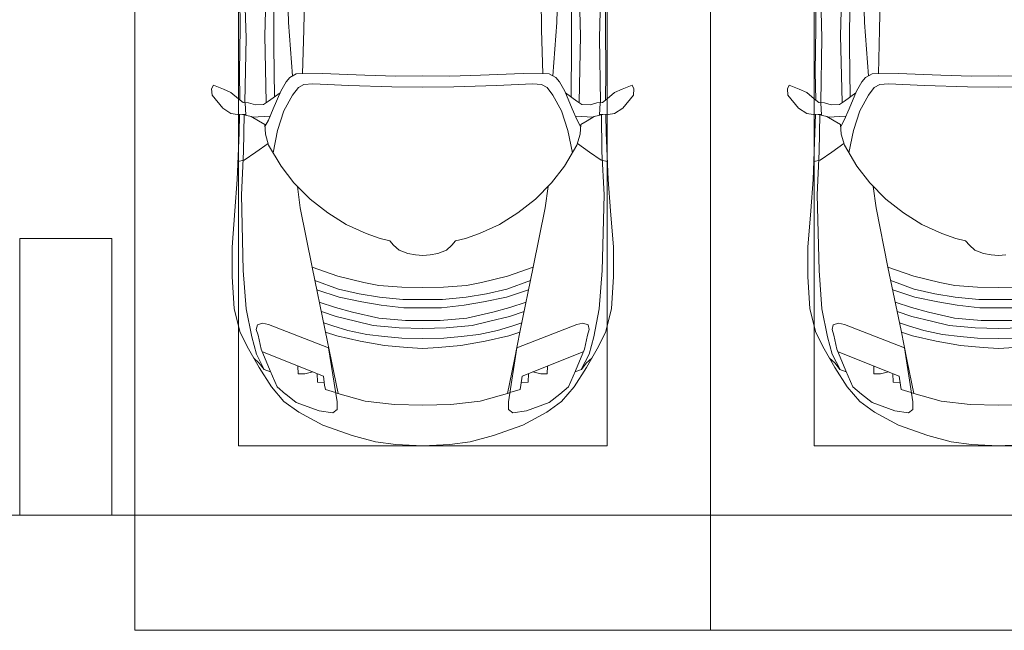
# Model space of a CAD drawing. Header units: millimetres. Extents: x -32229 to 291619, y -13689 to 125138.
# Tile 530 of 565: x 97535 to 101810, y 99050 to 101700. Entities that reach past the tile are written whole.
import ezdxf

# ---------------------------------------------------------------- set-up
doc = ezdxf.new("R2010")
doc.units = ezdxf.units.MM
for name, color, linetype, lineweight in [('A-DETL-GENF-OTLN', 7, 'Continuous', 18), ('A-FLOR-____-OTLN', 7, 'Continuous', 18), ('C-PRKG-____-OTLN', 7, 'Continuous', 18), ('S-COLS-____-MCUT', 7, 'Continuous', 40)]:
    doc.layers.add(name, color=color, linetype=linetype, lineweight=lineweight)

# ---------------------------------------------------------------- blocks, each defined once
blk = doc.blocks.new('АР_Машиноместо - 4900x2400_М__5300х2500_-V39--02 ЭМ')
at = {"layer": 'A-DETL-GENF-OTLN', "color": 253, "lineweight": 13, "true_color": 0xaaaaaa}
for p, q in [((667.8, 2638.3), (659.3, 2936)), ((604.4, 2850.8), (603.5, 2534.3)), ((456.1, 2818.3), (456.8, 2613.6)), ((456.8, 2613.6), (454.5, 2423.6)), ((684.8, 2406.5), (667.8, 2638.3)), ((603.5, 2534.3), (606.1, 2314.9)), ((454.5, 2423.6), (456, 2301.1)), ((672.8, 2399.7), (656.7, 2380.3)), ((700.6, 2415.4), (672.8, 2399.7)), ((813.8, 2416.7), (700.6, 2415.4)), ((999.2, 2409.3), (813.8, 2416.7)), ((1132.7, 2404.6), (999.2, 2409.3)), ((1250, 2406.6), (1132.7, 2404.6)), ((1250, 2406.6), (1367.3, 2404.6)), ((341.2, 2366.2), (333.1, 2350.6)), ((384.4, 2347.9), (341.2, 2366.2)), ((656.7, 2380.3), (633.8, 2340.5)), ((710, 2355.4), (685.1, 2322.3)), ((734.3, 2368.8), (710, 2355.4)), ((772.7, 2371.5), (734.3, 2368.8)), ((929.1, 2364.1), (772.7, 2371.5)), ((1115.2, 2358.7), (929.1, 2364.1)), ((1250, 2357.8), (1115.2, 2358.7)), ((1250, 2357.8), (1384.8, 2358.7)), ((333.1, 2350.6), (335.2, 2322.3)), ((335.2, 2322.3), (381.7, 2266.4)), ((417.4, 2333.8), (384.4, 2347.9)), ((449.8, 2306.1), (417.4, 2333.8)), ((630.6, 2332.9), (580.6, 2296)), ((633.8, 2340.5), (600.8, 2263)), ((685.1, 2322.3), (647.3, 2254.2)), ((381.7, 2266.4), (417.4, 2243.4)), ((470, 2290), (449.8, 2306.1)), ((493.6, 2288.6), (470, 2290)), ((482, 2235.6), (479.1, 2288.7)), ((523.3, 2281.2), (493.6, 2288.6)), ((559, 2282.6), (523.3, 2281.2)), ((580.6, 2296), (559, 2282.6)), ((417.4, 2243.4), (445.1, 2238.7)), ((445.1, 2238.7), (481.8, 2239.5)), ((453, 2159.1), (455, 2238.9)), ((505.1, 2230), (467.5, 2239.2)), ((536.7, 2211.8), (505.1, 2230)), ((586.6, 2231.3), (510.1, 2227.1)), ((600.8, 2263), (579.9, 2213.8)), ((647.3, 2254.2), (619.7, 2168.6)), ((564.3, 2195.4), (536.7, 2211.8)), ((567.1, 2153.8), (564.3, 2195.4)), ((579.9, 2213.8), (564.9, 2186.5)), ((444.9, 1956.8), (453, 2159.1)), ((580.7, 2105.7), (567.1, 2153.8)), ((619.7, 2168.6), (600.3, 2072.7)), ((578.8, 2112.6), (525.5, 2074.6)), ((634.6, 2015), (580.7, 2105.7)), ((525.5, 2074.6), (475.1, 2041)), ((475.1, 2041), (447.5, 2034.4)), ((690.7, 1941.6), (634.6, 2015)), ((434.8, 1820.7), (444.9, 1956.8)), ((761.1, 1871.7), (690.7, 1941.6)), ((718.3, 1834.2), (705.7, 1926.7)), ((837.5, 1812.1), (761.1, 1871.7)), ((422, 1662.9), (434.8, 1820.7)), ((770, 1576.5), (718.3, 1834.2)), ((917, 1761.1), (837.5, 1812.1)), ((1004.2, 1721.4), (917, 1761.1)), ((1064.9, 1700.5), (1004.2, 1721.4)), ((1107.2, 1689.8), (1064.9, 1700.5)), ((1123.5, 1670.9), (1107.2, 1689.8)), ((1147.5, 1650.5), (1123.5, 1670.9)), ((422, 1534.1), (422, 1662.9)), ((1184.7, 1635.7), (1147.5, 1650.5)), ((1217.8, 1629.1), (1184.7, 1635.7)), ((1217.8, 1629.1), (1250, 1626.8)), ((1282.2, 1629.1), (1250, 1626.8)), ((826.8, 1300.9), (770, 1576.5)), ((881.7, 1536.4), (770, 1576.5)), ((430.8, 1396.6), (422, 1534.1)), ((884.3, 1480.8), (782, 1518.1)), ((994.9, 1509.3), (881.7, 1536.4)), ((1060, 1496.1), (994.9, 1509.3)), ((887, 1446.5), (790.4, 1477.3)), ((973.4, 1459.7), (884.3, 1480.8)), ((1061.9, 1445.7), (973.4, 1459.7)), ((1159.3, 1489.1), (1060, 1496.1)), ((1250, 1488.3), (1159.3, 1489.1)), ((1250, 1488.3), (1340.7, 1489.1)), ((871.4, 1401.1), (800.5, 1424.6)), ((986.2, 1425.6), (887, 1446.5)), ((1070, 1410.4), (986.2, 1425.6)), ((1163.9, 1435.1), (1061.9, 1445.7)), ((1250, 1435.1), (1163.9, 1435.1)), ((1250, 1435.1), (1336.1, 1435.1)), ((455.7, 1296.1), (430.8, 1396.6)), ((873.8, 1361.2), (809.9, 1383.1)), ((945.3, 1380.6), (871.4, 1401.1)), ((1059, 1354.8), (945.3, 1380.6)), ((1168.3, 1399.8), (1070, 1410.4)), ((1250, 1400.1), (1168.3, 1399.8)), ((1250, 1400.1), (1331.7, 1399.8)), ((527.2, 1305.2), (531.8, 1326)), ((531.8, 1326), (554.4, 1333.3)), ((554.4, 1333.3), (580.7, 1327.1)), ((580.7, 1327.1), (841.1, 1225.9)), ((859.1, 1321.2), (819.9, 1334.4)), ((958.3, 1341.1), (873.8, 1361.2)), ((1035, 1323.2), (958.3, 1341.1)), ((1174.5, 1344.2), (1059, 1354.8)), ((1250, 1344.9), (1174.5, 1344.2)), ((1250, 1344.9), (1325.5, 1344.2)), ((487.4, 1232.1), (455.7, 1296.1)), ((535, 1280.6), (527.2, 1305.2)), ((853.8, 1167.4), (826.8, 1300.9)), ((876.3, 1278.7), (828.3, 1293.7)), ((925.2, 1301.6), (859.1, 1321.2)), ((1007.1, 1283.7), (925.2, 1301.6)), ((1083.6, 1274.6), (1007.1, 1283.7)), ((1148.3, 1312.4), (1035, 1323.2)), ((1250, 1309.3), (1148.3, 1312.4)), ((1250, 1309.3), (1351.7, 1312.4)), ((548.2, 1220.1), (535, 1280.6)), ((978.6, 1254.6), (876.3, 1278.7)), ((1084.1, 1236), (978.6, 1254.6)), ((1159.1, 1267.9), (1083.6, 1274.6)), ((1250, 1266.6), (1159.1, 1267.9)), ((1250, 1266.6), (1340.9, 1267.9)), ((539.3, 1140.4), (487.4, 1232.1)), ((586.9, 1126.3), (548.2, 1220.1)), ((841.1, 1225.9), (877.7, 991.4)), ((1182.5, 1227.5), (1084.1, 1236)), ((1250, 1223.7), (1182.5, 1227.5)), ((1250, 1223.7), (1317.5, 1227.5)), ((540.4, 1159.6), (516.2, 1180.5)), ((561.3, 1132.6), (540.4, 1159.6)), ((882.6, 1027.5), (853.8, 1167.4)), ((593.2, 1056.8), (539.3, 1140.4)), ((589, 1121.6), (561.3, 1132.6)), ((617.9, 1057.3), (586.9, 1126.3)), ((647.2, 992.8), (593.2, 1056.8)), ((654.7, 1024.4), (617.9, 1057.3)), ((1000.2, 994.5), (871.4, 1031.3)), ((711.9, 946.2), (647.2, 992.8)), ((700.9, 989.1), (655, 1024.3)), ((800.1, 952.6), (700.9, 989.1)), ((877.7, 991.4), (877.7, 958.9)), ((1127.4, 979.8), (1000.2, 994.5)), ((815.8, 891), (711.9, 946.2)), ((859, 944.1), (800.1, 952.6)), ((877.7, 958.9), (859, 944.1)), ((1250, 977.6), (1127.4, 979.8)), ((1250, 977.6), (1372.6, 979.8)), ((943.3, 845.1), (815.8, 891)), ((1044.2, 818.6), (943.3, 845.1)), ((1132.7, 806), (1044.2, 818.6)), ((1250, 800), (1132.7, 806)), ((1250, 800), (1367.3, 806))]:
    blk.add_line(p, q, dxfattribs=at)
at = {"layer": 'A-DETL-GENF-OTLN', "color": 254, "lineweight": 13, "true_color": 0xd4d4d4}
for p, q in [((564.4, 2580.5), (571.6, 2853.3)), ((733.8, 2606.7), (737.8, 2818.3)), ((477.8, 2754.7), (483.3, 2571.4)), ((483.3, 2571.4), (478, 2290)), ((570.6, 2291.4), (564.4, 2580.5)), ((728.4, 2415.7), (733.8, 2606.7)), ((471.8, 2077.7), (474.5, 2239.3)), ((462.8, 1889.5), (471.8, 2077.7)), ((470.9, 1561.4), (462.8, 1889.5)), ((483.4, 1395.6), (470.9, 1561.4)), ((507.4, 1274.3), (483.4, 1395.6)), ((527.9, 1198.6), (507.4, 1274.3)), ((561.7, 1132.1), (527.9, 1198.6)), ((818.8, 1102.9), (554, 1208.1)), ((709.1, 1112.7), (708.2, 1146.9)), ((737.7, 1113.6), (709.1, 1112.7)), ((772.6, 1121.3), (737.7, 1113.6)), ((792.9, 1076.2), (791.2, 1114.5)), ((823.3, 1074.4), (792.9, 1076.2)), ((824.1, 1063.7), (818.8, 1102.9)), ((827.7, 1045), (824.1, 1063.7)), ((871.3, 1031.9), (827.7, 1045))]:
    blk.add_line(p, q, dxfattribs=at)
at = {"layer": 'C-PRKG-____-OTLN', "color": 253, "lineweight": 13, "true_color": 0xaaaaaa}
for p, q in [((0, 0), (0, 5300)), ((450, 800), (450, 4500)), ((450, 800), (2050, 800)), ((2500, 0), (0, 0))]:
    blk.add_line(p, q, dxfattribs=at)
blk = doc.blocks.new('АР_Машиноместо - 4900x2400_М__5300х2500_-2211001--02 ЭМ')
at = {"layer": 'A-DETL-GENF-OTLN', "color": 253, "lineweight": 13, "true_color": 0xaaaaaa}
for p, q in [((1132.7, -806), (1044.2, -818.6)), ((1250, -800), (1132.7, -806)), ((1250, -800), (1367.3, -806)), ((1367.3, -806), (1455.8, -818.6)), ((943.3, -845.1), (815.8, -891)), ((1044.2, -818.6), (943.3, -845.1)), ((1455.8, -818.6), (1556.7, -845.1)), ((1556.7, -845.1), (1684.2, -891)), ((815.8, -891), (711.9, -946.2)), ((1684.2, -891), (1788.1, -946.2)), ((711.9, -946.2), (647.2, -992.8)), ((800.1, -952.6), (700.9, -989.1)), ((859, -944.1), (800.1, -952.6)), ((877.7, -958.9), (859, -944.1)), ((877.7, -991.4), (877.7, -958.9)), ((1127.4, -979.8), (1000.2, -994.5)), ((1250, -977.6), (1127.4, -979.8)), ((1250, -977.6), (1372.6, -979.8)), ((1372.6, -979.8), (1499.8, -994.5)), ((1622.3, -958.9), (1641, -944.1)), ((1622.3, -991.4), (1622.3, -958.9)), ((1641, -944.1), (1699.9, -952.6)), ((1699.9, -952.6), (1799.1, -989.1)), ((1788.1, -946.2), (1852.8, -992.8)), ((647.2, -992.8), (593.2, -1056.8)), ((654.7, -1024.4), (617.9, -1057.3)), ((700.9, -989.1), (655, -1024.3)), ((841.1, -1225.9), (877.7, -991.4)), ((1000.2, -994.5), (871.4, -1031.3)), ((1499.8, -994.5), (1628.6, -1031.3)), ((1658.9, -1225.9), (1622.3, -991.4)), ((1799.1, -989.1), (1845, -1024.3)), ((1845.3, -1024.4), (1882.1, -1057.3)), ((1852.8, -992.8), (1906.8, -1056.8)), ((593.2, -1056.8), (539.3, -1140.4)), ((617.9, -1057.3), (586.9, -1126.3)), ((882.6, -1027.5), (853.8, -1167.4)), ((1617.4, -1027.5), (1646.2, -1167.4)), ((1882.1, -1057.3), (1913.1, -1126.3)), ((1906.8, -1056.8), (1960.7, -1140.4)), ((539.3, -1140.4), (487.4, -1232.1)), ((561.3, -1132.6), (540.4, -1159.6)), ((586.9, -1126.3), (548.2, -1220.1)), ((589, -1121.6), (561.3, -1132.6)), ((1911, -1121.6), (1938.7, -1132.6)), ((1913.1, -1126.3), (1951.8, -1220.1)), ((1938.7, -1132.6), (1959.6, -1159.6)), ((1960.7, -1140.4), (2012.6, -1232.1)), ((540.4, -1159.6), (516.2, -1180.5)), ((853.8, -1167.4), (826.8, -1300.9)), ((1646.2, -1167.4), (1673.2, -1300.9)), ((1959.6, -1159.6), (1983.8, -1180.5)), ((487.4, -1232.1), (455.7, -1296.1)), ((548.2, -1220.1), (535, -1280.6)), ((580.7, -1327.1), (841.1, -1225.9)), ((1084.1, -1236), (978.6, -1254.6)), ((1182.5, -1227.5), (1084.1, -1236)), ((1250, -1223.7), (1182.5, -1227.5)), ((1250, -1223.7), (1317.5, -1227.5)), ((1317.5, -1227.5), (1415.9, -1236)), ((1415.9, -1236), (1521.4, -1254.6)), ((1919.3, -1327.1), (1658.9, -1225.9)), ((1951.8, -1220.1), (1965, -1280.6)), ((2012.6, -1232.1), (2044.3, -1296.1)), ((535, -1280.6), (527.2, -1305.2)), ((876.3, -1278.7), (828.3, -1293.7)), ((978.6, -1254.6), (876.3, -1278.7)), ((1083.6, -1274.6), (1007.1, -1283.7)), ((1159.1, -1267.9), (1083.6, -1274.6)), ((1250, -1266.6), (1159.1, -1267.9)), ((1250, -1266.6), (1340.9, -1267.9)), ((1340.9, -1267.9), (1416.4, -1274.6)), ((1416.4, -1274.6), (1492.9, -1283.7)), ((1521.4, -1254.6), (1623.7, -1278.7)), ((1623.7, -1278.7), (1671.7, -1293.7)), ((1965, -1280.6), (1972.8, -1305.2)), ((455.7, -1296.1), (430.8, -1396.6)), ((527.2, -1305.2), (531.8, -1326)), ((826.8, -1300.9), (770, -1576.5)), ((859.1, -1321.2), (819.9, -1334.4)), ((925.2, -1301.6), (859.1, -1321.2)), ((1007.1, -1283.7), (925.2, -1301.6)), ((1035, -1323.2), (958.3, -1341.1)), ((1148.3, -1312.4), (1035, -1323.2)), ((1250, -1309.3), (1148.3, -1312.4)), ((1250, -1309.3), (1351.7, -1312.4)), ((1351.7, -1312.4), (1465, -1323.2)), ((1465, -1323.2), (1541.7, -1341.1)), ((1492.9, -1283.7), (1574.8, -1301.6)), ((1574.8, -1301.6), (1640.9, -1321.2)), ((1640.9, -1321.2), (1680.1, -1334.4)), ((1673.2, -1300.9), (1730, -1576.5)), ((1972.8, -1305.2), (1968.2, -1326)), ((2044.3, -1296.1), (2069.2, -1396.6)), ((531.8, -1326), (554.4, -1333.3)), ((554.4, -1333.3), (580.7, -1327.1)), ((873.8, -1361.2), (809.9, -1383.1)), ((958.3, -1341.1), (873.8, -1361.2)), ((1059, -1354.8), (945.3, -1380.6)), ((1174.5, -1344.2), (1059, -1354.8)), ((1250, -1344.9), (1174.5, -1344.2)), ((1250, -1344.9), (1325.5, -1344.2)), ((1325.5, -1344.2), (1441, -1354.8)), ((1441, -1354.8), (1554.7, -1380.6)), ((1541.7, -1341.1), (1626.2, -1361.2)), ((1626.2, -1361.2), (1690.1, -1383.1)), ((1945.6, -1333.3), (1919.3, -1327.1)), ((1968.2, -1326), (1945.6, -1333.3)), ((430.8, -1396.6), (422, -1534.1)), ((871.4, -1401.1), (800.5, -1424.6)), ((945.3, -1380.6), (871.4, -1401.1)), ((1070, -1410.4), (986.2, -1425.6)), ((1168.3, -1399.8), (1070, -1410.4)), ((1250, -1400.1), (1168.3, -1399.8)), ((1250, -1400.1), (1331.7, -1399.8)), ((1331.7, -1399.8), (1430, -1410.4)), ((1430, -1410.4), (1513.8, -1425.6)), ((1554.7, -1380.6), (1628.6, -1401.1)), ((1628.6, -1401.1), (1699.5, -1424.6)), ((2069.2, -1396.6), (2078, -1534.1)), ((887, -1446.5), (790.4, -1477.3)), ((986.2, -1425.6), (887, -1446.5)), ((1061.9, -1445.7), (973.4, -1459.7)), ((1163.9, -1435.1), (1061.9, -1445.7)), ((1250, -1435.1), (1163.9, -1435.1)), ((1250, -1435.1), (1336.1, -1435.1)), ((1336.1, -1435.1), (1438.1, -1445.7)), ((1438.1, -1445.7), (1526.6, -1459.7)), ((1513.8, -1425.6), (1613, -1446.5)), ((1613, -1446.5), (1709.6, -1477.3)), ((884.3, -1480.8), (782, -1518.1)), ((973.4, -1459.7), (884.3, -1480.8)), ((1060, -1496.1), (994.9, -1509.3)), ((1159.3, -1489.1), (1060, -1496.1)), ((1250, -1488.3), (1159.3, -1489.1)), ((1250, -1488.3), (1340.7, -1489.1)), ((1340.7, -1489.1), (1440, -1496.1)), ((1440, -1496.1), (1505.1, -1509.3)), ((1526.6, -1459.7), (1615.7, -1480.8)), ((1615.7, -1480.8), (1718, -1518.1)), ((422, -1534.1), (422, -1662.9)), ((881.7, -1536.4), (770, -1576.5)), ((994.9, -1509.3), (881.7, -1536.4)), ((1505.1, -1509.3), (1618.3, -1536.4)), ((1618.3, -1536.4), (1730, -1576.5)), ((2078, -1534.1), (2078, -1662.9)), ((770, -1576.5), (718.3, -1834.2)), ((1730, -1576.5), (1781.7, -1834.2)), ((422, -1662.9), (434.8, -1820.7)), ((1147.5, -1650.5), (1123.5, -1670.9)), ((1184.7, -1635.7), (1147.5, -1650.5)), ((1217.8, -1629.1), (1184.7, -1635.7)), ((1217.8, -1629.1), (1250, -1626.8)), ((1282.2, -1629.1), (1250, -1626.8)), ((1282.2, -1629.1), (1315.3, -1635.7)), ((1315.3, -1635.7), (1352.5, -1650.5)), ((1352.5, -1650.5), (1376.5, -1670.9)), ((2078, -1662.9), (2065.2, -1820.7)), ((1064.9, -1700.5), (1004.2, -1721.4)), ((1107.2, -1689.8), (1064.9, -1700.5)), ((1123.5, -1670.9), (1107.2, -1689.8)), ((1376.5, -1670.9), (1392.8, -1689.8)), ((1392.8, -1689.8), (1435.1, -1700.5)), ((1435.1, -1700.5), (1495.8, -1721.4)), ((1004.2, -1721.4), (917, -1761.1)), ((1495.8, -1721.4), (1583, -1761.1)), ((917, -1761.1), (837.5, -1812.1)), ((1583, -1761.1), (1662.5, -1812.1)), ((434.8, -1820.7), (444.9, -1956.8)), ((718.3, -1834.2), (705.7, -1926.7)), ((837.5, -1812.1), (761.1, -1871.7)), ((1662.5, -1812.1), (1738.9, -1871.7)), ((1781.7, -1834.2), (1794.3, -1926.7)), ((2065.2, -1820.7), (2055.1, -1956.8)), ((761.1, -1871.7), (690.7, -1941.6)), ((1738.9, -1871.7), (1809.3, -1941.6)), ((444.9, -1956.8), (453, -2159.1)), ((690.7, -1941.6), (634.6, -2015)), ((1809.3, -1941.6), (1865.4, -2015)), ((2055.1, -1956.8), (2047, -2159.1)), ((475.1, -2041), (447.5, -2034.4)), ((525.5, -2074.6), (475.1, -2041)), ((634.6, -2015), (580.7, -2105.7)), ((1865.4, -2015), (1919.3, -2105.7)), ((1974.5, -2074.6), (2024.9, -2041)), ((2024.9, -2041), (2052.5, -2034.4)), ((578.8, -2112.6), (525.5, -2074.6)), ((619.7, -2168.6), (600.3, -2072.7)), ((1880.3, -2168.6), (1899.7, -2072.7)), ((1921.2, -2112.6), (1974.5, -2074.6)), ((580.7, -2105.7), (567.1, -2153.8)), ((1919.3, -2105.7), (1932.9, -2153.8)), ((453, -2159.1), (455, -2238.9)), ((567.1, -2153.8), (564.3, -2195.4)), ((647.3, -2254.2), (619.7, -2168.6)), ((1852.7, -2254.2), (1880.3, -2168.6)), ((1932.9, -2153.8), (1935.7, -2195.4)), ((2047, -2159.1), (2045, -2238.9)), ((536.7, -2211.8), (505.1, -2230)), ((564.3, -2195.4), (536.7, -2211.8)), ((579.9, -2213.8), (564.9, -2186.5)), ((600.8, -2263), (579.9, -2213.8)), ((1899.2, -2263), (1920.1, -2213.8)), ((1920.1, -2213.8), (1935.1, -2186.5)), ((1935.7, -2195.4), (1963.3, -2211.8)), ((1963.3, -2211.8), (1994.9, -2230)), ((381.7, -2266.4), (417.4, -2243.4)), ((417.4, -2243.4), (445.1, -2238.7)), ((445.1, -2238.7), (481.8, -2239.5)), ((505.1, -2230), (467.5, -2239.2)), ((482, -2235.6), (479.1, -2288.7)), ((586.6, -2231.3), (510.1, -2227.1)), ((633.8, -2340.5), (600.8, -2263)), ((685.1, -2322.3), (647.3, -2254.2)), ((1814.9, -2322.3), (1852.7, -2254.2)), ((1866.2, -2340.5), (1899.2, -2263)), ((1913.4, -2231.3), (1989.9, -2227.1)), ((1994.9, -2230), (2032.5, -2239.2)), ((2018, -2235.6), (2020.9, -2288.7)), ((2054.9, -2238.7), (2018.2, -2239.5)), ((2082.6, -2243.4), (2054.9, -2238.7)), ((2118.3, -2266.4), (2082.6, -2243.4)), ((335.2, -2322.3), (381.7, -2266.4)), ((449.8, -2306.1), (417.4, -2333.8)), ((470, -2290), (449.8, -2306.1)), ((454.5, -2423.6), (456, -2301.1)), ((493.6, -2288.6), (470, -2290)), ((523.3, -2281.2), (493.6, -2288.6)), ((559, -2282.6), (523.3, -2281.2)), ((580.6, -2296), (559, -2282.6)), ((630.6, -2332.9), (580.6, -2296)), ((1869.4, -2332.9), (1919.4, -2296)), ((1919.4, -2296), (1941, -2282.6)), ((1941, -2282.6), (1976.7, -2281.2)), ((1976.7, -2281.2), (2006.4, -2288.6)), ((2006.4, -2288.6), (2030, -2290)), ((2030, -2290), (2050.2, -2306.1)), ((2045.5, -2423.6), (2044, -2301.1)), ((2050.2, -2306.1), (2082.6, -2333.8)), ((2164.8, -2322.3), (2118.3, -2266.4)), ((333.1, -2350.6), (335.2, -2322.3)), ((341.2, -2366.2), (333.1, -2350.6)), ((384.4, -2347.9), (341.2, -2366.2)), ((417.4, -2333.8), (384.4, -2347.9)), ((603.5, -2534.3), (606.1, -2314.9)), ((656.7, -2380.3), (633.8, -2340.5)), ((710, -2355.4), (685.1, -2322.3)), ((1790, -2355.4), (1814.9, -2322.3)), ((1843.3, -2380.3), (1866.2, -2340.5)), ((1896.5, -2534.3), (1893.9, -2314.9)), ((2082.6, -2333.8), (2115.6, -2347.9)), ((2115.6, -2347.9), (2158.8, -2366.2)), ((2158.8, -2366.2), (2166.9, -2350.6)), ((2166.9, -2350.6), (2164.8, -2322.3)), ((672.8, -2399.7), (656.7, -2380.3)), ((734.3, -2368.8), (710, -2355.4)), ((772.7, -2371.5), (734.3, -2368.8)), ((929.1, -2364.1), (772.7, -2371.5)), ((1115.2, -2358.7), (929.1, -2364.1)), ((1250, -2357.8), (1115.2, -2358.7)), ((1250, -2357.8), (1384.8, -2358.7)), ((1384.8, -2358.7), (1570.9, -2364.1)), ((1570.9, -2364.1), (1727.3, -2371.5)), ((1727.3, -2371.5), (1765.7, -2368.8)), ((1765.7, -2368.8), (1790, -2355.4)), ((1827.2, -2399.7), (1843.3, -2380.3)), ((456.8, -2613.6), (454.5, -2423.6)), ((684.8, -2406.5), (667.8, -2638.3)), ((700.6, -2415.4), (672.8, -2399.7)), ((813.8, -2416.7), (700.6, -2415.4)), ((999.2, -2409.3), (813.8, -2416.7)), ((1132.7, -2404.6), (999.2, -2409.3)), ((1250, -2406.6), (1132.7, -2404.6)), ((1250, -2406.6), (1367.3, -2404.6)), ((1367.3, -2404.6), (1500.8, -2409.3)), ((1500.8, -2409.3), (1686.2, -2416.7)), ((1686.2, -2416.7), (1799.4, -2415.4)), ((1799.4, -2415.4), (1827.2, -2399.7)), ((1815.2, -2406.5), (1832.2, -2638.3)), ((2043.2, -2613.6), (2045.5, -2423.6)), ((604.4, -2850.8), (603.5, -2534.3)), ((1895.6, -2850.8), (1896.5, -2534.3)), ((456.1, -2818.3), (456.8, -2613.6)), ((667.8, -2638.3), (659.3, -2936)), ((1832.2, -2638.3), (1840.7, -2936)), ((2043.9, -2818.3), (2043.2, -2613.6))]:
    blk.add_line(p, q, dxfattribs=at)
at = {"layer": 'A-DETL-GENF-OTLN', "color": 254, "lineweight": 13, "true_color": 0xd4d4d4}
for p, q in [((824.1, -1063.7), (818.8, -1102.9)), ((827.7, -1045), (824.1, -1063.7)), ((871.3, -1031.9), (827.7, -1045)), ((1628.7, -1031.9), (1672.3, -1045)), ((1672.3, -1045), (1675.9, -1063.7)), ((1675.9, -1063.7), (1681.2, -1102.9)), ((818.8, -1102.9), (554, -1208.1)), ((792.9, -1076.2), (791.2, -1114.5)), ((823.3, -1074.4), (792.9, -1076.2)), ((1676.7, -1074.4), (1707.1, -1076.2)), ((1681.2, -1102.9), (1946, -1208.1)), ((1707.1, -1076.2), (1708.8, -1114.5)), ((561.7, -1132.1), (527.9, -1198.6)), ((709.1, -1112.7), (708.2, -1146.9)), ((737.7, -1113.6), (709.1, -1112.7)), ((772.6, -1121.3), (737.7, -1113.6)), ((1727.4, -1121.3), (1762.3, -1113.6)), ((1762.3, -1113.6), (1790.9, -1112.7)), ((1790.9, -1112.7), (1791.8, -1146.9)), ((1938.3, -1132.1), (1972.1, -1198.6)), ((527.9, -1198.6), (507.4, -1274.3)), ((1972.1, -1198.6), (1992.6, -1274.3)), ((507.4, -1274.3), (483.4, -1395.6)), ((1992.6, -1274.3), (2016.6, -1395.6)), ((483.4, -1395.6), (470.9, -1561.4)), ((2016.6, -1395.6), (2029.1, -1561.4)), ((470.9, -1561.4), (462.8, -1889.5)), ((2029.1, -1561.4), (2037.2, -1889.5)), ((462.8, -1889.5), (471.8, -2077.7)), ((2037.2, -1889.5), (2028.2, -2077.7)), ((471.8, -2077.7), (474.5, -2239.3)), ((2028.2, -2077.7), (2025.5, -2239.3)), ((483.3, -2571.4), (478, -2290)), ((570.6, -2291.4), (564.4, -2580.5)), ((1929.4, -2291.4), (1935.6, -2580.5)), ((2016.7, -2571.4), (2022, -2290)), ((728.4, -2415.7), (733.8, -2606.7)), ((1771.6, -2415.7), (1766.2, -2606.7)), ((477.8, -2754.7), (483.3, -2571.4)), ((564.4, -2580.5), (571.6, -2853.3)), ((733.8, -2606.7), (737.8, -2818.3)), ((1766.2, -2606.7), (1762.2, -2818.3)), ((1935.6, -2580.5), (1928.4, -2853.3)), ((2022.2, -2754.7), (2016.7, -2571.4))]:
    blk.add_line(p, q, dxfattribs=at)
at = {"layer": 'C-PRKG-____-OTLN', "color": 253, "lineweight": 13, "true_color": 0xaaaaaa}
for p, q in [((2500, 0), (0, 0)), ((0, 0), (0, -5300)), ((2500, 0), (2500, -5300)), ((450, -800), (450, -4500)), ((450, -800), (2050, -800)), ((2050, -800), (2050, -4500))]:
    blk.add_line(p, q, dxfattribs=at)
blk = doc.blocks.new('Наметкина 10_РД_АР_П_отсоединено_rvt-1--02 ЭМ')
at = {"layer": 'A-FLOR-____-OTLN', "color": 253, "lineweight": 13, "true_color": 0xaaaaaa}
for p, q in [((89835.3, 99550), (97535.3, 99550)), ((97535.3, 99550), (89835.3, 99550)), ((97935.3, 99550), (105635.3, 99550)), ((105635.3, 99550), (97935.3, 99550))]:
    blk.add_line(p, q, dxfattribs=at)
at = {"layer": 'S-COLS-____-MCUT', "color": 253, "lineweight": 15, "true_color": 0xaaaaaa}
for p, q in [((97935.3, 100750), (97535.3, 100750)), ((97535.3, 100750), (97535.3, 99550)), ((97935.3, 99550), (97935.3, 100750)), ((97535.3, 99550), (97935.3, 99550))]:
    blk.add_line(p, q, dxfattribs=at)
at = {"layer": 'C-PRKG-____-OTLN', "color": 253, "lineweight": 13, "true_color": 0xaaaaaa, "rotation": 180}
blk.add_blockref('АР_Машиноместо - 4900x2400_М__5300х2500_-2211001--02 ЭМ', (100535.3, 99050), dxfattribs=at)
at = {"layer": 'C-PRKG-____-OTLN', "color": 253, "lineweight": 13, "true_color": 0xaaaaaa}
blk.add_blockref('АР_Машиноместо - 4900x2400_М__5300х2500_-V39--02 ЭМ', (100535.3, 99050), dxfattribs=at)

msp = doc.modelspace()

# ---------------------------------------------------------------- block references
at = {"lineweight": 5}
msp.add_blockref('Наметкина 10_РД_АР_П_отсоединено_rvt-1--02 ЭМ', (0, 0), dxfattribs=at)

doc.saveas('drawing.dxf')
